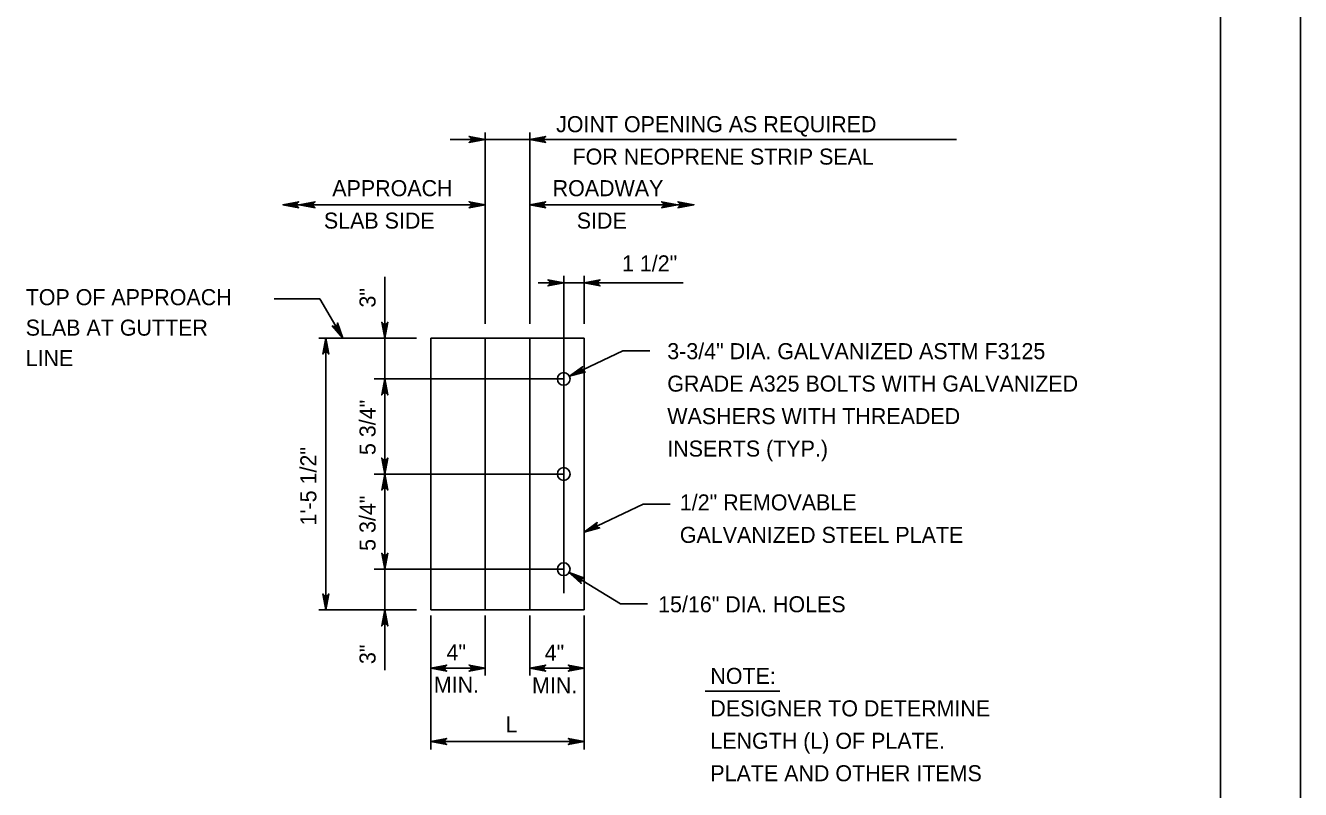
# Model space of a CAD drawing. Extents: x 636530 to 644067, y 294168 to 299122.
# Drawn here: x 640450.1 to 640688.8, y 294464.5 to 294607.4 of the extents above; entities that cross this region are included whole.
import ezdxf

# ---------------------------------------------------------------- set-up
doc = ezdxf.new("R2010")
doc.units = 0
doc.layers.add('1', color=7, linetype='Continuous')
doc.layers.add('PLT-BNDY', color=7, linetype='Continuous')

msp = doc.modelspace()

# ---------------------------------------------------------------- linework, layer by layer
at = {"layer": '1'}
for p, q in [((640673.78, 294183.48), (640673.78, 294747.48)), ((640529.6, 294586.11), (640624.41, 294586.11)), ((640536.15, 294551.59), (640536.15, 294587.43)), ((640544.53, 294551.59), (640544.53, 294587.43)), ((640498.29, 294573.89), (640536.15, 294573.89)), ((640544.53, 294573.89), (640575.23, 294573.89)), ((640517.37, 294486.82), (640517.37, 294560.38)), ((640550.88, 294501.24), (640550.88, 294560.61)), ((640554.69, 294551.59), (640554.69, 294560.61)), ((640546.08, 294559.27), (640573.2, 294559.27)), ((640496.66, 294556.28), (640505.21, 294556.28)), ((640509.54, 294548.93), (640505.21, 294556.28)), ((640505.05, 294548.93), (640523.3, 294548.93)), ((640506.33, 294498.1), (640506.33, 294548.93)), ((640525.99, 294498.1), (640525.99, 294548.93)), ((640525.99, 294548.93), (640554.69, 294548.93)), ((640536.15, 294498.1), (640536.15, 294548.93)), ((640544.53, 294498.1), (640544.53, 294548.93)), ((640554.69, 294498.1), (640554.69, 294548.93)), ((640551.96, 294541.82), (640561.91, 294546.54)), ((640561.91, 294546.54), (640566.97, 294546.54)), ((640550.88, 294541.31), (640515.37, 294541.31)), ((640550.88, 294523.52), (640515.37, 294523.52)), ((640554.69, 294512.66), (640565.72, 294517.89)), ((640565.72, 294517.89), (640570.78, 294517.89)), ((640550.88, 294505.72), (640515.37, 294505.72)), ((640551.9, 294505.1), (640561.5, 294499.22)), ((640505.05, 294498.1), (640523.3, 294498.1)), ((640525.99, 294498.1), (640554.69, 294498.1)), ((640561.5, 294499.22), (640566.57, 294499.22)), ((640525.99, 294471.98), (640525.99, 294497.03)), ((640536.15, 294485.84), (640536.15, 294497.03)), ((640544.53, 294485.84), (640544.53, 294497.03)), ((640554.69, 294471.98), (640554.69, 294497.03)), ((640525.99, 294487.21), (640536.15, 294487.21)), ((640544.53, 294487.21), (640554.69, 294487.21)), ((640577.34, 294482.93), (640591.35, 294482.93)), ((640525.99, 294473.49), (640554.69, 294473.49))]:
    msp.add_line(p, q, dxfattribs=at)
for points in [[(640536.15, 294586.11), (640533.16, 294585.55), (640533.28, 294585.63), (640533.39, 294585.71), (640533.45, 294585.81), (640533.51, 294585.91), (640533.53, 294586.01), (640533.55, 294586.11), (640533.53, 294586.21), (640533.51, 294586.31), (640533.45, 294586.41), (640533.39, 294586.51), (640533.28, 294586.59), (640533.16, 294586.67), (640536.15, 294586.11), (640533.28, 294586.59), (640533.39, 294586.51), (640536.15, 294586.11), (640533.45, 294586.41), (640533.51, 294586.31), (640536.15, 294586.11), (640533.53, 294586.21), (640533.55, 294586.11), (640536.15, 294586.11), (640533.53, 294586.01), (640533.51, 294585.91), (640536.15, 294586.11), (640533.45, 294585.81), (640533.39, 294585.71), (640536.15, 294586.11), (640533.28, 294585.63)], [(640544.53, 294586.11), (640547.51, 294586.67), (640547.4, 294586.59), (640547.28, 294586.51), (640547.22, 294586.41), (640547.16, 294586.31), (640547.15, 294586.21), (640547.13, 294586.11), (640547.15, 294586.01), (640547.16, 294585.91), (640547.22, 294585.81), (640547.28, 294585.71), (640547.4, 294585.63), (640547.51, 294585.55), (640544.53, 294586.11), (640547.4, 294585.63), (640547.28, 294585.71), (640544.53, 294586.11), (640547.22, 294585.81), (640547.16, 294585.91), (640544.53, 294586.11), (640547.15, 294586.01), (640547.13, 294586.11), (640544.53, 294586.11), (640547.15, 294586.21), (640547.16, 294586.31), (640544.53, 294586.11), (640547.22, 294586.41), (640547.28, 294586.51), (640544.53, 294586.11), (640547.4, 294586.59)], [(640498.29, 294573.89), (640501.27, 294574.45), (640501.16, 294574.37), (640501.04, 294574.29), (640500.98, 294574.19), (640500.92, 294574.09), (640500.91, 294573.99), (640500.89, 294573.89), (640500.91, 294573.79), (640500.92, 294573.69), (640500.98, 294573.59), (640501.04, 294573.49), (640501.16, 294573.41), (640501.27, 294573.33), (640498.29, 294573.89), (640501.16, 294573.41), (640501.04, 294573.49), (640498.29, 294573.89), (640500.98, 294573.59), (640500.92, 294573.69), (640498.29, 294573.89), (640500.91, 294573.79), (640500.89, 294573.89), (640498.29, 294573.89), (640500.91, 294573.99), (640500.92, 294574.09), (640498.29, 294573.89), (640500.98, 294574.19), (640501.04, 294574.29), (640498.29, 294573.89), (640501.16, 294574.37)], [(640501.34, 294573.89), (640504.32, 294574.45), (640504.2, 294574.37), (640504.09, 294574.29), (640504.03, 294574.19), (640503.97, 294574.09), (640503.95, 294573.99), (640503.94, 294573.89), (640503.95, 294573.79), (640503.97, 294573.69), (640504.03, 294573.59), (640504.09, 294573.49), (640504.2, 294573.41), (640504.32, 294573.33), (640501.34, 294573.89), (640504.2, 294573.41), (640504.09, 294573.49), (640501.34, 294573.89), (640504.03, 294573.59), (640503.97, 294573.69), (640501.34, 294573.89), (640503.95, 294573.79), (640503.94, 294573.89), (640501.34, 294573.89), (640503.95, 294573.99), (640503.97, 294574.09), (640501.34, 294573.89), (640504.03, 294574.19), (640504.09, 294574.29), (640501.34, 294573.89), (640504.2, 294574.37)], [(640536.15, 294573.89), (640533.16, 294573.33), (640533.28, 294573.41), (640533.39, 294573.49), (640533.45, 294573.59), (640533.51, 294573.69), (640533.53, 294573.79), (640533.55, 294573.89), (640533.53, 294573.99), (640533.51, 294574.09), (640533.45, 294574.19), (640533.39, 294574.29), (640533.28, 294574.37), (640533.16, 294574.45), (640536.15, 294573.89), (640533.28, 294574.37), (640533.39, 294574.29), (640536.15, 294573.89), (640533.45, 294574.19), (640533.51, 294574.09), (640536.15, 294573.89), (640533.53, 294573.99), (640533.55, 294573.89), (640536.15, 294573.89), (640533.53, 294573.79), (640533.51, 294573.69), (640536.15, 294573.89), (640533.45, 294573.59), (640533.39, 294573.49), (640536.15, 294573.89), (640533.28, 294573.41)], [(640544.53, 294573.89), (640547.51, 294574.45), (640547.4, 294574.37), (640547.28, 294574.29), (640547.22, 294574.19), (640547.16, 294574.09), (640547.15, 294573.99), (640547.13, 294573.89), (640547.15, 294573.79), (640547.16, 294573.69), (640547.22, 294573.59), (640547.28, 294573.49), (640547.4, 294573.41), (640547.51, 294573.33), (640544.53, 294573.89), (640547.4, 294573.41), (640547.28, 294573.49), (640544.53, 294573.89), (640547.22, 294573.59), (640547.16, 294573.69), (640544.53, 294573.89), (640547.15, 294573.79), (640547.13, 294573.89), (640544.53, 294573.89), (640547.15, 294573.99), (640547.16, 294574.09), (640544.53, 294573.89), (640547.22, 294574.19), (640547.28, 294574.29), (640544.53, 294573.89), (640547.4, 294574.37)], [(640572.18, 294573.89), (640569.19, 294573.33), (640569.31, 294573.41), (640569.42, 294573.49), (640569.48, 294573.59), (640569.54, 294573.69), (640569.56, 294573.79), (640569.58, 294573.89), (640569.56, 294573.99), (640569.54, 294574.09), (640569.48, 294574.19), (640569.42, 294574.29), (640569.31, 294574.37), (640569.19, 294574.45), (640572.18, 294573.89), (640569.31, 294574.37), (640569.42, 294574.29), (640572.18, 294573.89), (640569.48, 294574.19), (640569.54, 294574.09), (640572.18, 294573.89), (640569.56, 294573.99), (640569.58, 294573.89), (640572.18, 294573.89), (640569.56, 294573.79), (640569.54, 294573.69), (640572.18, 294573.89), (640569.48, 294573.59), (640569.42, 294573.49), (640572.18, 294573.89), (640569.31, 294573.41)], [(640575.23, 294573.89), (640572.24, 294573.33), (640572.36, 294573.41), (640572.47, 294573.49), (640572.53, 294573.59), (640572.59, 294573.69), (640572.61, 294573.79), (640572.63, 294573.89), (640572.61, 294573.99), (640572.59, 294574.09), (640572.53, 294574.19), (640572.47, 294574.29), (640572.36, 294574.37), (640572.24, 294574.45), (640575.23, 294573.89), (640572.36, 294574.37), (640572.47, 294574.29), (640575.23, 294573.89), (640572.53, 294574.19), (640572.59, 294574.09), (640575.23, 294573.89), (640572.61, 294573.99), (640572.63, 294573.89), (640575.23, 294573.89), (640572.61, 294573.79), (640572.59, 294573.69), (640575.23, 294573.89), (640572.53, 294573.59), (640572.47, 294573.49), (640575.23, 294573.89), (640572.36, 294573.41)], [(640550.88, 294559.27), (640547.9, 294558.71), (640548.01, 294558.79), (640548.13, 294558.87), (640548.19, 294558.97), (640548.25, 294559.07), (640548.26, 294559.17), (640548.28, 294559.27), (640548.26, 294559.37), (640548.25, 294559.47), (640548.19, 294559.57), (640548.13, 294559.67), (640548.01, 294559.75), (640547.9, 294559.83), (640550.88, 294559.27), (640548.01, 294559.75), (640548.13, 294559.67), (640550.88, 294559.27), (640548.19, 294559.57), (640548.25, 294559.47), (640550.88, 294559.27), (640548.26, 294559.37), (640548.28, 294559.27), (640550.88, 294559.27), (640548.26, 294559.17), (640548.25, 294559.07), (640550.88, 294559.27), (640548.19, 294558.97), (640548.13, 294558.87), (640550.88, 294559.27), (640548.01, 294558.79)], [(640554.69, 294559.27), (640557.67, 294559.83), (640557.56, 294559.75), (640557.44, 294559.67), (640557.38, 294559.57), (640557.32, 294559.47), (640557.31, 294559.37), (640557.29, 294559.27), (640557.31, 294559.17), (640557.32, 294559.07), (640557.38, 294558.97), (640557.44, 294558.87), (640557.56, 294558.79), (640557.67, 294558.71), (640554.69, 294559.27), (640557.56, 294558.79), (640557.44, 294558.87), (640554.69, 294559.27), (640557.38, 294558.97), (640557.32, 294559.07), (640554.69, 294559.27), (640557.31, 294559.17), (640557.29, 294559.27), (640554.69, 294559.27), (640557.31, 294559.37), (640557.32, 294559.47), (640554.69, 294559.27), (640557.38, 294559.57), (640557.44, 294559.67), (640554.69, 294559.27), (640557.56, 294559.75)], [(640509.54, 294548.93), (640507.54, 294551.21), (640507.67, 294551.16), (640507.8, 294551.1), (640507.91, 294551.1), (640508.03, 294551.1), (640508.12, 294551.13), (640508.22, 294551.17), (640508.3, 294551.23), (640508.37, 294551.3), (640508.43, 294551.4), (640508.49, 294551.5), (640508.5, 294551.64), (640508.51, 294551.78), (640509.54, 294548.93), (640508.5, 294551.64), (640508.49, 294551.5), (640509.54, 294548.93), (640508.43, 294551.4), (640508.37, 294551.3), (640509.54, 294548.93), (640508.3, 294551.23), (640508.22, 294551.17), (640509.54, 294548.93), (640508.12, 294551.13), (640508.03, 294551.1), (640509.54, 294548.93), (640507.91, 294551.1), (640507.8, 294551.1), (640509.54, 294548.93), (640507.67, 294551.16)], [(640517.37, 294548.93), (640516.81, 294551.91), (640516.89, 294551.8), (640516.97, 294551.68), (640517.07, 294551.62), (640517.17, 294551.56), (640517.27, 294551.55), (640517.37, 294551.53), (640517.47, 294551.55), (640517.57, 294551.56), (640517.67, 294551.62), (640517.77, 294551.68), (640517.85, 294551.8), (640517.93, 294551.91), (640517.37, 294548.93), (640517.85, 294551.8), (640517.77, 294551.68), (640517.37, 294548.93), (640517.67, 294551.62), (640517.57, 294551.56), (640517.37, 294548.93), (640517.47, 294551.55), (640517.37, 294551.53), (640517.37, 294548.93), (640517.27, 294551.55), (640517.17, 294551.56), (640517.37, 294548.93), (640517.07, 294551.62), (640516.97, 294551.68), (640517.37, 294548.93), (640516.89, 294551.8)], [(640506.33, 294548.93), (640506.89, 294545.95), (640506.81, 294546.06), (640506.73, 294546.18), (640506.63, 294546.24), (640506.53, 294546.3), (640506.43, 294546.31), (640506.33, 294546.33), (640506.23, 294546.31), (640506.13, 294546.3), (640506.03, 294546.24), (640505.93, 294546.18), (640505.85, 294546.06), (640505.78, 294545.95), (640506.33, 294548.93), (640505.85, 294546.06), (640505.93, 294546.18), (640506.33, 294548.93), (640506.03, 294546.24), (640506.13, 294546.3), (640506.33, 294548.93), (640506.23, 294546.31), (640506.33, 294546.33), (640506.33, 294548.93), (640506.43, 294546.31), (640506.53, 294546.3), (640506.33, 294548.93), (640506.63, 294546.24), (640506.73, 294546.18), (640506.33, 294548.93), (640506.81, 294546.06)], [(640551.96, 294541.82), (640554.41, 294543.6), (640554.34, 294543.48), (640554.27, 294543.36), (640554.26, 294543.25), (640554.25, 294543.13), (640554.28, 294543.03), (640554.31, 294542.93), (640554.36, 294542.85), (640554.42, 294542.77), (640554.52, 294542.7), (640554.61, 294542.64), (640554.75, 294542.62), (640554.89, 294542.59), (640551.96, 294541.82), (640554.75, 294542.62), (640554.61, 294542.64), (640551.96, 294541.82), (640554.52, 294542.7), (640554.42, 294542.77), (640551.96, 294541.82), (640554.36, 294542.85), (640554.31, 294542.93), (640551.96, 294541.82), (640554.28, 294543.03), (640554.25, 294543.13), (640551.96, 294541.82), (640554.26, 294543.25), (640554.27, 294543.36), (640551.96, 294541.82), (640554.34, 294543.48)], [(640517.37, 294541.31), (640517.93, 294538.33), (640517.85, 294538.44), (640517.77, 294538.56), (640517.67, 294538.62), (640517.57, 294538.68), (640517.47, 294538.69), (640517.37, 294538.71), (640517.27, 294538.69), (640517.17, 294538.68), (640517.07, 294538.62), (640516.97, 294538.56), (640516.89, 294538.44), (640516.81, 294538.33), (640517.37, 294541.31), (640516.89, 294538.44), (640516.97, 294538.56), (640517.37, 294541.31), (640517.07, 294538.62), (640517.17, 294538.68), (640517.37, 294541.31), (640517.27, 294538.69), (640517.37, 294538.71), (640517.37, 294541.31), (640517.47, 294538.69), (640517.57, 294538.68), (640517.37, 294541.31), (640517.67, 294538.62), (640517.77, 294538.56), (640517.37, 294541.31), (640517.85, 294538.44)], [(640517.37, 294523.52), (640516.81, 294526.5), (640516.89, 294526.38), (640516.97, 294526.27), (640517.07, 294526.21), (640517.17, 294526.15), (640517.27, 294526.13), (640517.37, 294526.12), (640517.47, 294526.13), (640517.57, 294526.15), (640517.67, 294526.21), (640517.77, 294526.27), (640517.85, 294526.38), (640517.93, 294526.5), (640517.37, 294523.52), (640517.85, 294526.38), (640517.77, 294526.27), (640517.37, 294523.52), (640517.67, 294526.21), (640517.57, 294526.15), (640517.37, 294523.52), (640517.47, 294526.13), (640517.37, 294526.12), (640517.37, 294523.52), (640517.27, 294526.13), (640517.17, 294526.15), (640517.37, 294523.52), (640517.07, 294526.21), (640516.97, 294526.27), (640517.37, 294523.52), (640516.89, 294526.38)], [(640517.37, 294523.52), (640517.93, 294520.53), (640517.85, 294520.65), (640517.77, 294520.76), (640517.67, 294520.82), (640517.57, 294520.88), (640517.47, 294520.9), (640517.37, 294520.92), (640517.27, 294520.9), (640517.17, 294520.88), (640517.07, 294520.82), (640516.97, 294520.76), (640516.89, 294520.65), (640516.81, 294520.53), (640517.37, 294523.52), (640516.89, 294520.65), (640516.97, 294520.76), (640517.37, 294523.52), (640517.07, 294520.82), (640517.17, 294520.88), (640517.37, 294523.52), (640517.27, 294520.9), (640517.37, 294520.92), (640517.37, 294523.52), (640517.47, 294520.9), (640517.57, 294520.88), (640517.37, 294523.52), (640517.67, 294520.82), (640517.77, 294520.76), (640517.37, 294523.52), (640517.85, 294520.65)], [(640554.69, 294512.66), (640557.14, 294514.45), (640557.07, 294514.32), (640557.01, 294514.2), (640556.99, 294514.09), (640556.98, 294513.97), (640557.01, 294513.87), (640557.04, 294513.78), (640557.1, 294513.69), (640557.16, 294513.61), (640557.25, 294513.55), (640557.35, 294513.48), (640557.49, 294513.46), (640557.62, 294513.43), (640554.69, 294512.66), (640557.49, 294513.46), (640557.35, 294513.48), (640554.69, 294512.66), (640557.25, 294513.55), (640557.16, 294513.61), (640554.69, 294512.66), (640557.1, 294513.69), (640557.04, 294513.78), (640554.69, 294512.66), (640557.01, 294513.87), (640556.98, 294513.97), (640554.69, 294512.66), (640556.99, 294514.09), (640557.01, 294514.2), (640554.69, 294512.66), (640557.07, 294514.32)], [(640517.37, 294505.72), (640516.81, 294508.7), (640516.89, 294508.59), (640516.97, 294508.47), (640517.07, 294508.41), (640517.17, 294508.36), (640517.27, 294508.34), (640517.37, 294508.32), (640517.47, 294508.34), (640517.57, 294508.36), (640517.67, 294508.41), (640517.77, 294508.47), (640517.85, 294508.59), (640517.93, 294508.7), (640517.37, 294505.72), (640517.85, 294508.59), (640517.77, 294508.47), (640517.37, 294505.72), (640517.67, 294508.41), (640517.57, 294508.36), (640517.37, 294505.72), (640517.47, 294508.34), (640517.37, 294508.32), (640517.37, 294505.72), (640517.27, 294508.34), (640517.17, 294508.36), (640517.37, 294505.72), (640517.07, 294508.41), (640516.97, 294508.47), (640517.37, 294505.72), (640516.89, 294508.59)], [(640551.9, 294505.1), (640554.73, 294504.02), (640554.59, 294504.01), (640554.45, 294504), (640554.35, 294503.95), (640554.25, 294503.89), (640554.18, 294503.82), (640554.11, 294503.74), (640554.08, 294503.65), (640554.04, 294503.55), (640554.04, 294503.44), (640554.03, 294503.32), (640554.09, 294503.19), (640554.15, 294503.06), (640551.9, 294505.1), (640554.09, 294503.19), (640554.03, 294503.32), (640551.9, 294505.1), (640554.04, 294503.44), (640554.04, 294503.55), (640551.9, 294505.1), (640554.08, 294503.65), (640554.11, 294503.74), (640551.9, 294505.1), (640554.18, 294503.82), (640554.25, 294503.89), (640551.9, 294505.1), (640554.35, 294503.95), (640554.45, 294504), (640551.9, 294505.1), (640554.59, 294504.01)], [(640506.33, 294498.1), (640505.78, 294501.08), (640505.85, 294500.97), (640505.93, 294500.85), (640506.03, 294500.79), (640506.13, 294500.74), (640506.23, 294500.72), (640506.33, 294500.7), (640506.43, 294500.72), (640506.53, 294500.74), (640506.63, 294500.79), (640506.73, 294500.85), (640506.81, 294500.97), (640506.89, 294501.08), (640506.33, 294498.1), (640506.81, 294500.97), (640506.73, 294500.85), (640506.33, 294498.1), (640506.63, 294500.79), (640506.53, 294500.74), (640506.33, 294498.1), (640506.43, 294500.72), (640506.33, 294500.7), (640506.33, 294498.1), (640506.23, 294500.72), (640506.13, 294500.74), (640506.33, 294498.1), (640506.03, 294500.79), (640505.93, 294500.85), (640506.33, 294498.1), (640505.85, 294500.97)], [(640517.37, 294498.1), (640517.93, 294495.12), (640517.85, 294495.23), (640517.77, 294495.35), (640517.67, 294495.41), (640517.57, 294495.47), (640517.47, 294495.48), (640517.37, 294495.5), (640517.27, 294495.48), (640517.17, 294495.47), (640517.07, 294495.41), (640516.97, 294495.35), (640516.89, 294495.23), (640516.81, 294495.12), (640517.37, 294498.1), (640516.89, 294495.23), (640516.97, 294495.35), (640517.37, 294498.1), (640517.07, 294495.41), (640517.17, 294495.47), (640517.37, 294498.1), (640517.27, 294495.48), (640517.37, 294495.5), (640517.37, 294498.1), (640517.47, 294495.48), (640517.57, 294495.47), (640517.37, 294498.1), (640517.67, 294495.41), (640517.77, 294495.35), (640517.37, 294498.1), (640517.85, 294495.23)], [(640525.99, 294487.21), (640528.97, 294487.77), (640528.85, 294487.69), (640528.74, 294487.61), (640528.68, 294487.51), (640528.62, 294487.41), (640528.6, 294487.31), (640528.59, 294487.21), (640528.6, 294487.11), (640528.62, 294487.01), (640528.68, 294486.91), (640528.74, 294486.81), (640528.85, 294486.73), (640528.97, 294486.65), (640525.99, 294487.21), (640528.85, 294486.73), (640528.74, 294486.81), (640525.99, 294487.21), (640528.68, 294486.91), (640528.62, 294487.01), (640525.99, 294487.21), (640528.6, 294487.11), (640528.59, 294487.21), (640525.99, 294487.21), (640528.6, 294487.31), (640528.62, 294487.41), (640525.99, 294487.21), (640528.68, 294487.51), (640528.74, 294487.61), (640525.99, 294487.21), (640528.85, 294487.69)], [(640536.15, 294487.21), (640533.16, 294486.65), (640533.28, 294486.73), (640533.39, 294486.81), (640533.45, 294486.91), (640533.51, 294487.01), (640533.53, 294487.11), (640533.55, 294487.21), (640533.53, 294487.31), (640533.51, 294487.41), (640533.45, 294487.51), (640533.39, 294487.61), (640533.28, 294487.69), (640533.16, 294487.77), (640536.15, 294487.21), (640533.28, 294487.69), (640533.39, 294487.61), (640536.15, 294487.21), (640533.45, 294487.51), (640533.51, 294487.41), (640536.15, 294487.21), (640533.53, 294487.31), (640533.55, 294487.21), (640536.15, 294487.21), (640533.53, 294487.11), (640533.51, 294487.01), (640536.15, 294487.21), (640533.45, 294486.91), (640533.39, 294486.81), (640536.15, 294487.21), (640533.28, 294486.73)], [(640544.53, 294487.21), (640547.51, 294487.77), (640547.4, 294487.69), (640547.28, 294487.61), (640547.22, 294487.51), (640547.16, 294487.41), (640547.15, 294487.31), (640547.13, 294487.21), (640547.15, 294487.11), (640547.16, 294487.01), (640547.22, 294486.91), (640547.28, 294486.81), (640547.4, 294486.73), (640547.51, 294486.65), (640544.53, 294487.21), (640547.4, 294486.73), (640547.28, 294486.81), (640544.53, 294487.21), (640547.22, 294486.91), (640547.16, 294487.01), (640544.53, 294487.21), (640547.15, 294487.11), (640547.13, 294487.21), (640544.53, 294487.21), (640547.15, 294487.31), (640547.16, 294487.41), (640544.53, 294487.21), (640547.22, 294487.51), (640547.28, 294487.61), (640544.53, 294487.21), (640547.4, 294487.69)], [(640554.69, 294487.21), (640551.71, 294486.65), (640551.82, 294486.73), (640551.94, 294486.81), (640552, 294486.91), (640552.06, 294487.01), (640552.07, 294487.11), (640552.09, 294487.21), (640552.07, 294487.31), (640552.06, 294487.41), (640552, 294487.51), (640551.94, 294487.61), (640551.82, 294487.69), (640551.71, 294487.77), (640554.69, 294487.21), (640551.82, 294487.69), (640551.94, 294487.61), (640554.69, 294487.21), (640552, 294487.51), (640552.06, 294487.41), (640554.69, 294487.21), (640552.07, 294487.31), (640552.09, 294487.21), (640554.69, 294487.21), (640552.07, 294487.11), (640552.06, 294487.01), (640554.69, 294487.21), (640552, 294486.91), (640551.94, 294486.81), (640554.69, 294487.21), (640551.82, 294486.73)], [(640525.99, 294473.49), (640528.97, 294474.05), (640528.85, 294473.97), (640528.74, 294473.89), (640528.68, 294473.79), (640528.62, 294473.69), (640528.6, 294473.59), (640528.59, 294473.49), (640528.6, 294473.39), (640528.62, 294473.29), (640528.68, 294473.19), (640528.74, 294473.09), (640528.85, 294473.01), (640528.97, 294472.93), (640525.99, 294473.49), (640528.85, 294473.01), (640528.74, 294473.09), (640525.99, 294473.49), (640528.68, 294473.19), (640528.62, 294473.29), (640525.99, 294473.49), (640528.6, 294473.39), (640528.59, 294473.49), (640525.99, 294473.49), (640528.6, 294473.59), (640528.62, 294473.69), (640525.99, 294473.49), (640528.68, 294473.79), (640528.74, 294473.89), (640525.99, 294473.49), (640528.85, 294473.97)], [(640554.69, 294473.49), (640551.71, 294472.93), (640551.82, 294473.01), (640551.94, 294473.09), (640552, 294473.19), (640552.06, 294473.29), (640552.07, 294473.39), (640552.09, 294473.49), (640552.07, 294473.59), (640552.06, 294473.69), (640552, 294473.79), (640551.94, 294473.89), (640551.82, 294473.97), (640551.71, 294474.05), (640554.69, 294473.49), (640551.82, 294473.97), (640551.94, 294473.89), (640554.69, 294473.49), (640552, 294473.79), (640552.06, 294473.69), (640554.69, 294473.49), (640552.07, 294473.59), (640552.09, 294473.49), (640554.69, 294473.49), (640552.07, 294473.39), (640552.06, 294473.29), (640554.69, 294473.49), (640552, 294473.19), (640551.94, 294473.09), (640554.69, 294473.49), (640551.82, 294473.01)]]:
    msp.add_lwpolyline(points, dxfattribs=at)
for centre in [(640550.88, 294541.31), (640550.88, 294523.52), (640550.88, 294505.72)]:
    msp.add_circle(centre, 1.19, dxfattribs=at)
at = {"layer": 'PLT-BNDY'}
msp.add_lwpolyline([(639847.78, 294762.48), (640688.78, 294762.48), (640688.78, 294168.48), (639847.78, 294168.48)], close=True, dxfattribs=at)

# ---------------------------------------------------------------- texts
at = {"layer": '1'}
for s, p in [('JOINT OPENING AS REQUIRED', (640549.44, 294587.46)), ('FOR NEOPRENE STRIP SEAL', (640552.52, 294581.39)), ('APPROACH', (640507.54, 294575.49)), ('ROADWAY', (640548.79, 294575.49)), ('SLAB SIDE', (640505.97, 294569.42)), ('SIDE', (640553.31, 294569.42)), ('1 1/2"', (640561.77, 294561.42)), ('TOP OF APPROACH', (640450.15, 294555.1)), ('SLAB AT GUTTER', (640450.15, 294549.4)), ('3-3/4" DIA. GALVANIZED ASTM F3125', (640570.25, 294545)), ('LINE', (640450.15, 294543.7)), ('GRADE A325 BOLTS WITH GALVANIZED', (640570.25, 294538.93)), ('WASHERS WITH THREADED', (640570.25, 294532.85)), ('INSERTS (TYP.)', (640570.25, 294526.78)), ('1/2" REMOVABLE', (640572.6, 294516.71)), ('GALVANIZED STEEL PLATE', (640572.6, 294510.64)), ('15/16" DIA. HOLES', (640568.54, 294497.66)), ('4"', (640528.93, 294488.68)), ('4"', (640547.3, 294488.58)), ('MIN.', (640526.55, 294482.61)), ('MIN.', (640544.93, 294482.51)), ('NOTE:', (640578.31, 294484.26)), ('DESIGNER TO DETERMINE', (640578.31, 294478.19)), ('L', (640539.96, 294475.2)), ('LENGTH (L) OF PLATE.', (640578.31, 294472.12)), ('PLATE AND OTHER ITEMS', (640578.31, 294466.05))]:
    msp.add_text(s, height=3, dxfattribs=at).set_placement(p)
for s, p in [('3"', (640515.64, 294554.65)), ('5 3/4"', (640515.64, 294527.06)), ('1\'-5 1/2"', (640504.56, 294513.89)), ('5 3/4"', (640515.64, 294509.14)), ('3"', (640515.64, 294487.97))]:
    msp.add_text(s, height=3, rotation=90, dxfattribs=at).set_placement(p)

doc.saveas('drawing.dxf')
